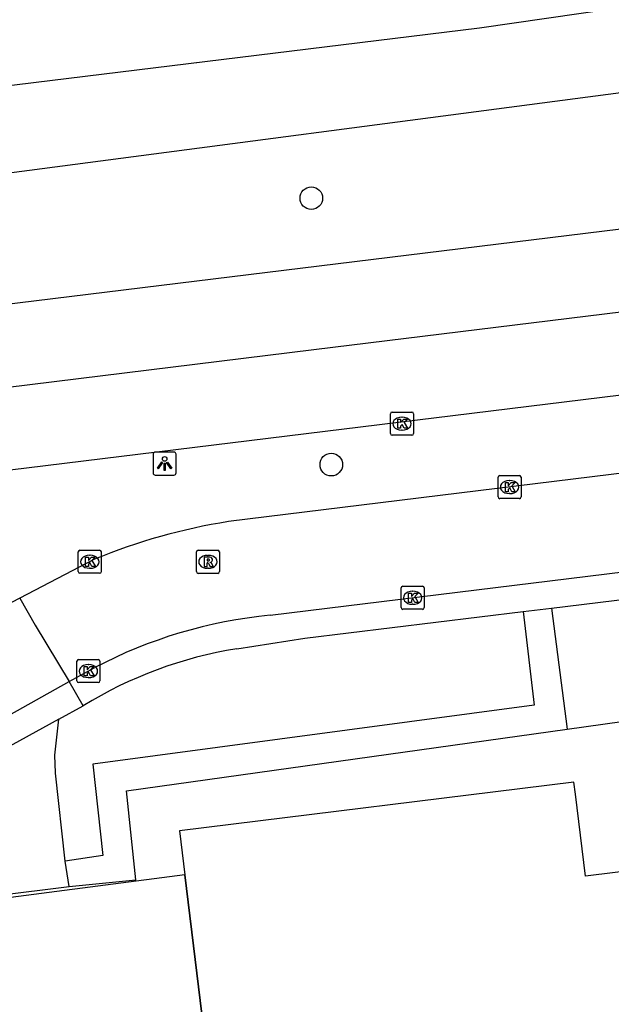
# Model space of a CAD drawing. Extents: x 161477 to 163040, y 383680 to 384868.
# Drawn here: x 162251.01 to 162276.62, y 384039.95 to 384082.54 of the extents above; entities that cross this region are included whole.
import ezdxf

# ---------------------------------------------------------------- set-up
doc = ezdxf.new("R2010")
doc.units = 0
for name, color, linetype in [('IMGEO_Boom', 7, 'Continuous'), ('IMGEO_Groenvoorziening', 7, 'Continuous'), ('IMGEO_Kolk', 7, 'Continuous'), ('IMGEO_Lichtpunt', 7, 'Continuous'), ('IMGEO_Pand', 7, 'Continuous'), ('IMGEO_Pand_overbouw', 7, 'Continuous'), ('IMGEO_Rijbaan_lokaal_gesloten', 7, 'Continuous'), ('IMGEO_Rioolput', 7, 'Continuous'), ('IMGEO_Voetpad_open', 7, 'Continuous')]:
    doc.layers.add(name, color=color, linetype=linetype)

msp = doc.modelspace()

# ---------------------------------------------------------------- linework, layer by layer
at = {"layer": 'IMGEO_Boom'}
for centre in [(162263.635, 384074.818), (162264.5, 384063.293)]:
    msp.add_circle(centre, 0.489, dxfattribs=at)
at = {"layer": 'IMGEO_Groenvoorziening'}
for points in [[(162272.804, 384056.938), (162273.278, 384052.893), (162254.178, 384050.333), (162254.609, 384046.389), (162252.985, 384046.139)], [(162253.15, 384045.041), (162256.037, 384045.334), (162255.631, 384049.181), (162274.705, 384051.849)]]:
    msp.add_lwpolyline(points, dxfattribs=at)
at = {"layer": 'IMGEO_Kolk'}
for p, q in [((162267.059, 384064.641), (162267.059, 384065.493)), ((162267.134, 384065.567), (162267.986, 384065.567)), ((162267.547, 384065.347), (162267.572, 384065.347)), ((162268.06, 384065.493), (162268.06, 384064.641)), ((162267.986, 384064.567), (162267.134, 384064.567)), ((162267.57, 384064.787), (162267.545, 384064.787)), ((162271.793, 384062.821), (162272.645, 384062.821)), ((162271.718, 384061.895), (162271.718, 384062.747)), ((162272.206, 384062.601), (162272.231, 384062.601)), ((162272.719, 384062.747), (162272.719, 384061.895)), ((162272.229, 384062.041), (162272.204, 384062.041)), ((162272.645, 384061.821), (162271.793, 384061.821)), ((162253.543, 384058.665), (162253.543, 384059.517)), ((162253.618, 384059.591), (162254.47, 384059.591)), ((162254.031, 384059.371), (162254.056, 384059.371)), ((162254.544, 384059.517), (162254.544, 384058.665)), ((162254.47, 384058.591), (162253.618, 384058.591)), ((162254.054, 384058.811), (162254.029, 384058.811)), ((162267.522, 384057.107), (162267.522, 384057.959)), ((162267.597, 384058.033), (162268.449, 384058.033)), ((162268.01, 384057.813), (162268.035, 384057.813)), ((162268.523, 384057.959), (162268.523, 384057.107)), ((162268.033, 384057.253), (162268.008, 384057.253)), ((162268.449, 384057.033), (162267.597, 384057.033)), ((162253.483, 384053.935), (162253.483, 384054.787)), ((162253.558, 384054.861), (162254.41, 384054.861)), ((162254.484, 384054.787), (162254.484, 384053.935)), ((162253.971, 384054.641), (162253.996, 384054.641)), ((162254.41, 384053.861), (162253.558, 384053.861)), ((162253.994, 384054.081), (162253.969, 384054.081))]:
    msp.add_line(p, q, dxfattribs=at)
for points in [[(162267.059, 384064.641), (162267.059, 384065.493)], [(162267.134, 384065.567), (162267.986, 384065.567)], [(162268.06, 384065.493), (162268.06, 384064.641)], [(162267.38, 384065.267), (162267.503, 384065.267), (162267.503, 384065.116), (162267.633, 384065.267), (162267.797, 384065.267), (162267.651, 384065.116), (162267.804, 384064.867), (162267.652, 384064.867), (162267.567, 384065.031), (162267.503, 384064.964), (162267.503, 384064.867), (162267.38, 384064.867), (162267.38, 384065.267)], [(162267.986, 384064.567), (162267.134, 384064.567)], [(162271.793, 384062.821), (162272.645, 384062.821)], [(162271.718, 384061.895), (162271.718, 384062.747)], [(162272.039, 384062.521), (162272.162, 384062.521), (162272.162, 384062.37), (162272.292, 384062.521), (162272.456, 384062.521), (162272.31, 384062.37), (162272.463, 384062.121), (162272.311, 384062.121), (162272.226, 384062.285), (162272.162, 384062.218), (162272.162, 384062.121), (162272.039, 384062.121), (162272.039, 384062.521)], [(162272.719, 384062.747), (162272.719, 384061.895)], [(162272.645, 384061.821), (162271.793, 384061.821)], [(162253.543, 384058.665), (162253.543, 384059.517)], [(162253.618, 384059.591), (162254.47, 384059.591)], [(162254.544, 384059.517), (162254.544, 384058.665)], [(162253.864, 384059.291), (162253.987, 384059.291), (162253.987, 384059.14), (162254.117, 384059.291), (162254.281, 384059.291), (162254.135, 384059.14), (162254.288, 384058.891), (162254.136, 384058.891), (162254.051, 384059.055), (162253.987, 384058.988), (162253.987, 384058.891), (162253.864, 384058.891), (162253.864, 384059.291)], [(162254.47, 384058.591), (162253.618, 384058.591)], [(162267.522, 384057.107), (162267.522, 384057.959)], [(162267.597, 384058.033), (162268.449, 384058.033)], [(162267.843, 384057.733), (162267.966, 384057.733), (162267.966, 384057.582), (162268.096, 384057.733), (162268.26, 384057.733), (162268.114, 384057.582), (162268.267, 384057.333), (162268.115, 384057.333), (162268.03, 384057.497), (162267.966, 384057.43), (162267.966, 384057.333), (162267.843, 384057.333), (162267.843, 384057.733)], [(162268.523, 384057.959), (162268.523, 384057.107)], [(162268.449, 384057.033), (162267.597, 384057.033)], [(162253.483, 384053.935), (162253.483, 384054.787)], [(162253.558, 384054.861), (162254.41, 384054.861)], [(162254.484, 384054.787), (162254.484, 384053.935)], [(162253.804, 384054.561), (162253.927, 384054.561), (162253.927, 384054.41), (162254.057, 384054.561), (162254.221, 384054.561), (162254.075, 384054.41), (162254.228, 384054.161), (162254.076, 384054.161), (162253.991, 384054.325), (162253.927, 384054.258), (162253.927, 384054.161), (162253.804, 384054.161), (162253.804, 384054.561)], [(162254.41, 384053.861), (162253.558, 384053.861)]]:
    msp.add_lwpolyline(points, dxfattribs=at)
for centre, start, end in [((162267.136, 384065.491), 91.552, 178.448), ((162267.136, 384065.491), 91.552, 178.448), ((162267.984, 384065.491), 1.552, 88.448), ((162267.984, 384065.491), 1.552, 88.448), ((162267.136, 384064.643), 181.552, 268.448), ((162267.136, 384064.643), 181.552, 268.448), ((162267.984, 384064.643), 271.552, 358.448), ((162267.984, 384064.643), 271.552, 358.448), ((162271.795, 384062.745), 91.552, 178.448), ((162271.795, 384062.745), 91.552, 178.448), ((162272.643, 384062.745), 1.552, 88.448), ((162272.643, 384062.745), 1.552, 88.448), ((162271.795, 384061.897), 181.552, 268.448), ((162271.795, 384061.897), 181.552, 268.448), ((162272.643, 384061.897), 271.552, 358.448), ((162272.643, 384061.897), 271.552, 358.448), ((162253.62, 384059.515), 91.552, 178.448), ((162253.62, 384059.515), 91.552, 178.448), ((162254.468, 384059.515), 1.552, 88.448), ((162254.468, 384059.515), 1.552, 88.448), ((162253.62, 384058.667), 181.552, 268.448), ((162253.62, 384058.667), 181.552, 268.448), ((162254.468, 384058.667), 271.552, 358.448), ((162254.468, 384058.667), 271.552, 358.448), ((162267.599, 384057.957), 91.552, 178.448), ((162267.599, 384057.957), 91.552, 178.448), ((162268.447, 384057.957), 1.552, 88.448), ((162268.447, 384057.957), 1.552, 88.448), ((162267.599, 384057.109), 181.552, 268.448), ((162267.599, 384057.109), 181.552, 268.448), ((162268.447, 384057.109), 271.552, 358.448), ((162268.447, 384057.109), 271.552, 358.448), ((162253.56, 384054.785), 91.552, 178.448), ((162253.56, 384054.785), 91.552, 178.448), ((162254.408, 384054.785), 1.552, 88.448), ((162254.408, 384054.785), 1.552, 88.448), ((162253.56, 384053.937), 181.552, 268.448), ((162253.56, 384053.937), 181.552, 268.448), ((162254.408, 384053.937), 271.552, 358.448), ((162254.408, 384053.937), 271.552, 358.448)]:
    msp.add_arc(centre, 0.0765, start, end, dxfattribs=at)
for centre, major_axis, ratio, start_param, end_param in [((162267.546, 384065.067), (-0.387, 0.002), 0.722429, 4.712389, 7.853982), ((162267.571, 384065.067), (-0.39, 0.002), 0.717154, 1.570796, 4.712389), ((162272.205, 384062.321), (-0.387, 0.002), 0.722429, 4.712389, 7.853982), ((162272.23, 384062.321), (-0.39, 0.002), 0.717154, 1.570796, 4.712389), ((162254.03, 384059.091), (-0.387, 0.002), 0.722429, 4.712389, 7.853982), ((162254.055, 384059.091), (-0.39, 0.002), 0.717154, 1.570796, 4.712389), ((162268.009, 384057.533), (-0.387, 0.002), 0.722429, 4.712389, 7.853982), ((162268.034, 384057.533), (-0.39, 0.002), 0.717154, 1.570796, 4.712389), ((162253.97, 384054.361), (-0.387, 0.002), 0.722429, 4.712389, 7.853982), ((162253.995, 384054.361), (-0.39, 0.002), 0.717154, 1.570796, 4.712389)]:
    msp.add_ellipse(centre, major_axis=major_axis, ratio=ratio, start_param=start_param, end_param=end_param, dxfattribs=at)
at = {"layer": 'IMGEO_Lichtpunt'}
for p, q in [((162256.786, 384063.743), (162256.786, 384062.936)), ((162256.786, 384063.743), (162256.786, 384062.936)), ((162257.688, 384063.838), (162256.88, 384063.838)), ((162257.688, 384063.838), (162256.88, 384063.838)), ((162257.782, 384062.936), (162257.782, 384063.743)), ((162257.782, 384062.936), (162257.782, 384063.743)), ((162256.88, 384062.842), (162257.688, 384062.842)), ((162256.88, 384062.842), (162257.688, 384062.842))]:
    msp.add_line(p, q, dxfattribs=at)
for points in [[(162257.16, 384063.407), (162257.199, 384063.379), (162257.011, 384063.117), (162256.973, 384063.144), (162257.16, 384063.407)], [(162257.262, 384063.359), (162257.309, 384063.359), (162257.309, 384063.037), (162257.262, 384063.037), (162257.262, 384063.359)], [(162257.372, 384063.379), (162257.41, 384063.406), (162257.597, 384063.144), (162257.558, 384063.116), (162257.372, 384063.379)]]:
    msp.add_lwpolyline(points, dxfattribs=at)
msp.add_circle((162257.285, 384063.541), 0.0994, dxfattribs=at)
for centre, start, end in [((162256.88, 384063.743), 90, 180), ((162256.88, 384063.743), 90, 180), ((162257.688, 384063.743), 0, 90), ((162257.688, 384063.743), 0, 90), ((162256.88, 384062.936), 180, 270), ((162256.88, 384062.936), 180, 270), ((162257.688, 384062.936), 270, 0), ((162257.688, 384062.936), 270, 360)]:
    msp.add_arc(centre, 0.0946, start, end, dxfattribs=at)
at = {"layer": 'IMGEO_Pand'}
msp.add_lwpolyline([(162280.41, 384046.09), (162275.507, 384045.487), (162275.07, 384049.04), (162275.006, 384049.556), (162257.926, 384047.454), (162258.158, 384045.553), (162262.151, 384012.807), (162292.526, 384016.511), (162292.783, 384014.407), (162309.876, 384016.491), (162305.312, 384053.285), (162289.441, 384051.332), (162288.299, 384051.191), (162288.363, 384050.675), (162288.8, 384047.122), (162283.887, 384046.518)], dxfattribs=at)
at = {"layer": 'IMGEO_Pand_overbouw'}
msp.add_lwpolyline([(162258.158, 384045.553), (162241.642, 384043.391), (162245.259, 384015.727), (162243.298, 384015.48), (162243.912, 384010.456), (162262.151, 384012.807)], close=True, dxfattribs=at)
at = {"layer": 'IMGEO_Rijbaan_lokaal_gesloten'}
for points in [[(162246.408, 384079.189), (162270.914, 384082.19), (162305.723, 384087.222), (162313.807, 384088.39), (162347.15, 384093.641), (162365.896, 384097.141), (162408.886, 384105.392), (162445.878, 384112.544), (162498.917, 384123.296), (162547.356, 384133.497), (162584.249, 384141.448), (162599.996, 384145.048), (162607.601, 384146.968)], [(162248.391, 384066.39), (162263.747, 384068.271), (162307.132, 384073.594), (162328.972, 384076.274), (162436.622, 384089.378), (162523.472, 384100.182), (162541.672, 384102.783), (162554.672, 384105.134), (162566.872, 384107.635), (162574.422, 384109.336), (162609.421, 384117.982)], [(162609.236, 384114.248), (162604.892, 384113.129), (162598.182, 384111.443), (162583.97, 384107.926), (162563.733, 384103.254), (162553.921, 384101.256), (162534.962, 384097.975), (162500, 384093.468), (162481.264, 384091.095), (162457.811, 384088.372), (162442.901, 384086.436), (162402.758, 384081.663), (162381.895, 384078.899), (162368.059, 384077.415), (162337.394, 384073.713), (162307.499, 384070.04), (162248.941, 384062.845)], [(162517.624, 384092.325), (162395.867, 384077.5), (162260.044, 384060.826)], [(162261.855, 384056.776), (162395.494, 384073.171), (162405.589, 384074.388), (162472.495, 384082.536)], [(162246.983, 384075.474), (162249.116, 384075.73), (162277.909, 384079.509)], [(162278.569, 384073.661), (162247.846, 384069.907)], [(162254.25, 384059.198), (162251.013, 384057.511)], [(162251.013, 384057.511), (162250.296, 384057.137), (162242.581, 384052.931)], [(162251.013, 384057.511), (162251.68, 384056.353), (162253.154, 384053.916)], [(162253.154, 384053.916), (162254.261, 384054.51)], [(162247.945, 384051), (162253.154, 384053.916)]]:
    msp.add_lwpolyline(points, dxfattribs=at)
for centre, radius, start, end in [((162264.019, 384035.556), 25.581, 98.9387, 112.4499), ((162263.814, 384036.354), 20.516, 95.4786, 117.7509)]:
    msp.add_arc(centre, radius, start, end, dxfattribs=at)
at = {"layer": 'IMGEO_Rioolput'}
for p, q in [((162258.659, 384058.663), (162258.659, 384059.515)), ((162258.734, 384059.589), (162259.586, 384059.589)), ((162259.147, 384059.369), (162259.172, 384059.369)), ((162259.66, 384059.515), (162259.66, 384058.663)), ((162259.586, 384058.589), (162258.734, 384058.589)), ((162259.17, 384058.809), (162259.145, 384058.809))]:
    msp.add_line(p, q, dxfattribs=at)
for points in [[(162258.659, 384058.663), (162258.659, 384059.515)], [(162258.734, 384059.589), (162259.586, 384059.589)], [(162259.66, 384059.515), (162259.66, 384058.663)], [(162259.248, 384059.287), (162258.996, 384059.289), (162258.996, 384058.889)], [(162258.996, 384058.889), (162259.12, 384058.889), (162259.12, 384059.051), (162259.131, 384059.051)], [(162259.174, 384059.208), (162259.12, 384059.208), (162259.12, 384059.127)], [(162259.12, 384059.127), (162259.172, 384059.127)], [(162259.178, 384059.022), (162259.249, 384058.889), (162259.389, 384058.889), (162259.324, 384059.015)], [(162259.586, 384058.589), (162258.734, 384058.589)]]:
    msp.add_lwpolyline(points, dxfattribs=at)
for centre, radius, start, end in [((162258.736, 384059.513), 0.0765, 91.552, 178.448), ((162258.736, 384059.513), 0.0765, 91.552, 178.448), ((162259.584, 384059.513), 0.0765, 1.552, 88.448), ((162259.584, 384059.513), 0.0765, 1.552, 88.448), ((162259.13, 384058.998), 0.0533, 26.0293, 88.6989), ((162259.156, 384059.316), 0.19, 274.7715, 282.9687), ((162259.18, 384059.112), 0.0964, 77.0061, 93.1865), ((162259.194, 384059.169), 0.0378, 276.6634, 79.6772), ((162259.247, 384059.177), 0.109, 350.3612, 89.416), ((162259.245, 384059.177), 0.112, 277.5842, 350.9817), ((162259.229, 384058.962), 0.108, 29.5134, 73.7905), ((162258.736, 384058.665), 0.0765, 181.552, 268.448), ((162258.736, 384058.665), 0.0765, 181.552, 268.448), ((162259.584, 384058.665), 0.0765, 271.552, 358.448), ((162259.584, 384058.665), 0.0765, 271.552, 358.448)]:
    msp.add_arc(centre, radius, start, end, dxfattribs=at)
for centre, major_axis, ratio, start_param, end_param in [((162259.146, 384059.089), (-0.387, 0.002), 0.722429, 4.712389, 7.853982), ((162259.171, 384059.089), (-0.39, 0.002), 0.717154, 1.570796, 4.712389)]:
    msp.add_ellipse(centre, major_axis=major_axis, ratio=ratio, start_param=start_param, end_param=end_param, dxfattribs=at)
at = {"layer": 'IMGEO_Voetpad_open'}
for points in [[(162274.037, 384057.089), (162287.358, 384058.72)], [(162260.411, 384055.33), (162263.356, 384055.782), (162272.804, 384056.938)], [(162272.804, 384056.938), (162274.037, 384057.089)], [(162274.037, 384057.089), (162274.549, 384053.074), (162274.705, 384051.849)], [(162253.757, 384052.855), (162253.154, 384053.916)], [(162274.705, 384051.849), (162283.349, 384053.058), (162287.977, 384053.705)], [(162252.7, 384052.276), (162253.757, 384052.855)], [(162252.7, 384052.276), (162248.572, 384050.016)], [(162252.985, 384046.139), (162252.555, 384049.95), (162252.554, 384049.961), (162252.538, 384050.73), (162252.7, 384052.276)], [(162253.15, 384045.041), (162252.985, 384046.139)], [(162246.984, 384044.273), (162253.15, 384045.041)]]:
    msp.add_lwpolyline(points, dxfattribs=at)
msp.add_arc((162263.331, 384037.297), 18.268, 99.1983, 121.6078, dxfattribs=at)

doc.saveas('drawing.dxf')
